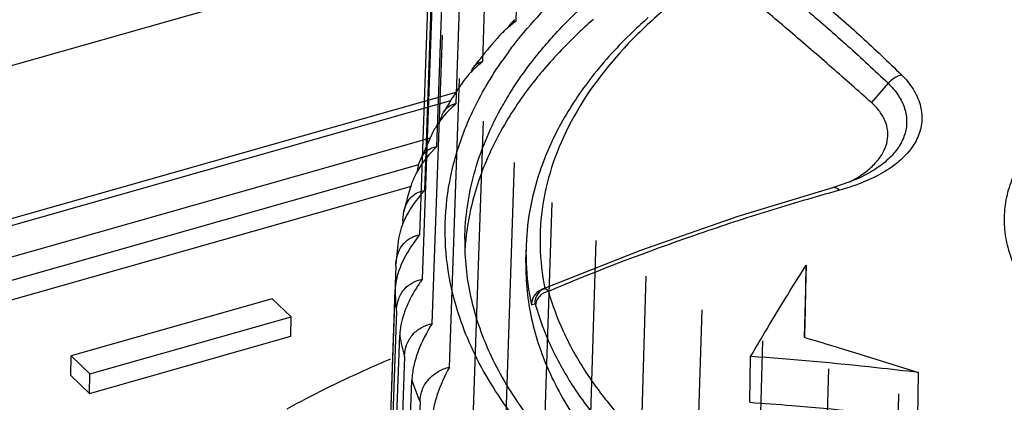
# Model space of a CAD drawing. Header units: millimetres. Extents: x 1117 to 38156, y -1945 to 7303.
# Tile 290 of 656: x 9653 to 9665, y 1463 to 1468. Entities that reach past the tile are written whole.
import ezdxf

# ---------------------------------------------------------------- set-up
doc = ezdxf.new("R2010")
doc.units = ezdxf.units.MM

msp = doc.modelspace()

# ---------------------------------------------------------------- linework, layer by layer
at = {"color": 7, "linetype": 'Continuous'}
for p, q in [((9659.005, 1467.961), (9659.13, 1471.691)), ((9658.571, 1467.434), (9658.698, 1471.167)), ((9658.226, 1466.888), (9658.356, 1470.625)), ((9637.986, 1463.278), (9662.658, 1470.287)), ((9657.974, 1466.327), (9658.105, 1470.068)), ((9657.816, 1465.756), (9657.948, 1469.5)), ((9657.753, 1465.179), (9657.885, 1468.926)), ((9657.785, 1464.6), (9657.918, 1468.351)), ((9657.914, 1464.024), (9658.045, 1467.778)), ((9658.136, 1463.455), (9658.267, 1467.213)), ((9663.85, 1467.151), (9663.631, 1466.9)), ((9635.669, 1460.626), (9658.227, 1467.035)), ((9635.611, 1460.519), (9658.157, 1466.925)), ((9658.452, 1462.897), (9658.58, 1466.658)), ((9657.887, 1466.437), (9636.762, 1460.436)), ((9657.918, 1466.507), (9657.755, 1466.145)), ((9637.006, 1460.203), (9657.74, 1466.093)), ((9658.858, 1462.355), (9658.984, 1466.119)), ((9663.45, 1465.907), (9663.352, 1465.867)), ((9663.45, 1465.907), (9663.45, 1465.907)), ((9636.638, 1459.845), (9657.643, 1465.812)), ((9637.003, 1459.948), (9657.643, 1465.812)), ((9663.352, 1465.867), (9663.125, 1465.791)), ((9663.125, 1465.791), (9663.125, 1465.791)), ((9663.214, 1465.757), (9663.141, 1465.737)), ((9659.352, 1461.833), (9659.474, 1465.6)), ((9657.529, 1465.365), (9657.544, 1465.485)), ((9657.529, 1465.365), (9657.527, 1465.312)), ((9657.476, 1465.129), (9657.44, 1464.798)), ((9659.929, 1461.334), (9660.048, 1465.105)), ((9659.132, 1464.811), (9659.135, 1464.976)), ((9657.439, 1464.775), (9657.264, 1459.832)), ((9657.439, 1464.775), (9657.439, 1464.798)), ((9662.782, 1464.78), (9662.758, 1463.842)), ((9662.773, 1464.185), (9662.782, 1464.78)), ((9660.585, 1460.863), (9660.7, 1464.637)), ((9659.427, 1464.499), (9659.35, 1464.468)), ((9659.406, 1464.49), (9659.371, 1464.475)), ((9659.491, 1464.525), (9659.427, 1464.499)), ((9657.256, 1459.518), (9657.43, 1464.461)), ((9659.35, 1464.468), (9659.326, 1464.457)), ((9659.512, 1464.476), (9659.507, 1464.474)), ((9655.831, 1464.343), (9653.212, 1463.599)), ((9656.075, 1464.11), (9655.831, 1464.343)), ((9653.456, 1463.366), (9656.075, 1464.11)), ((9656.071, 1463.855), (9656.075, 1464.11)), ((9657.446, 1464.182), (9657.272, 1459.234)), ((9661.331, 1460.956), (9661.426, 1464.199)), ((9662.765, 1463.877), (9662.773, 1464.185)), ((9653.452, 1463.112), (9656.071, 1463.855)), ((9657.315, 1458.92), (9657.49, 1463.868)), ((9662.764, 1463.842), (9662.765, 1463.877)), ((9662.764, 1463.842), (9662.765, 1463.877)), ((9661.956, 1454.376), (9662.22, 1463.796)), ((9653.208, 1463.344), (9653.212, 1463.599)), ((9653.212, 1463.599), (9653.456, 1463.366)), ((9662.05, 1462.995), (9662.059, 1463.592)), ((9657.552, 1463.59), (9657.378, 1458.638)), ((9653.208, 1463.344), (9653.452, 1463.112)), ((9653.452, 1463.112), (9653.456, 1463.366)), ((9662.826, 1454.005), (9663.076, 1463.431)), ((9664.237, 1462.789), (9664.246, 1463.384)), ((9657.474, 1458.326), (9657.647, 1463.279)), ((9663.752, 1453.674), (9663.988, 1463.105)), ((9657.754, 1463.004), (9657.583, 1458.048))]:
    msp.add_line(p, q, dxfattribs=at)
msp.add_lwpolyline([(9663.125, 1465.791), (9661.894, 1465.417), (9660.625, 1464.975), (9659.491, 1464.525)], dxfattribs=at)
for centre, radius, start, end in [((9659.827, 1466.804), 1.419, 125.3931, 130.7204), ((9664.055, 1463.045), 7.075, 135.77, 136.3802), ((9663.637, 1463.425), 6.51, 138.1118, 141.652), ((9662.996, 1464.535), 5.086, 143.405, 145.1034), ((9663.352, 1463.656), 6.143, 141.6853, 142.8347), ((9662.955, 1463.942), 5.653, 145.3314, 148.0783), ((9662.738, 1464.078), 5.398, 148.0905, 150.0447), ((9662.607, 1467.285), 1.601, 297.6115, 301.5391), ((9661.915, 1464.452), 4.491, 162.196, 166.7137), ((9659.151, 1464.015), 1.819, 140.2309, 143.6709), ((9661.686, 1464.772), 3.354, 174.099, 176.2386), ((9662.251, 1464.931), 3.117, 179.1576, 182.1624), ((9662.334, 1464.937), 3.2, 182.2189, 192.1494), ((9670.744, 1437.717), 29.075, 112.7797, 112.9516), ((9661.037, 1464.525), 3.608, 181.0162, 185.4545), ((9659.43, 1464.266), 0.217, 109.0129, 111.7581), ((9659.447, 1464.296), 0.195, 112.8641, 119.2453), ((9659.44, 1464.237), 0.248, 106.1849, 109.0065), ((9672.239, 1434.152), 32.886, 112.7771, 112.9289), ((9661.244, 1464.557), 3.817, 190.4111, 194.6822), ((9661.65, 1464.687), 4.243, 199.3875, 203.3649)]:
    msp.add_arc(centre, radius, start, end, dxfattribs=at)
for points, knots in [([(9661.893, 1469.012), (9662.077, 1468.893), (9662.443, 1468.639), (9662.978, 1468.219), (9663.508, 1467.758), (9663.852, 1467.429), (9664.025, 1467.26)], [0, 0, 0, 0, 0.237516, 0.483534, 0.737872, 1, 1, 1, 1]), ([(9661.763, 1468.909), (9661.938, 1468.782), (9662.289, 1468.516), (9662.81, 1468.092), (9663.333, 1467.635), (9663.676, 1467.314), (9663.85, 1467.151)], [0, 0, 0, 0, 0.237328, 0.483649, 0.738097, 1, 1, 1, 1]), ([(9663.631, 1466.9), (9663.461, 1467.052), (9663.108, 1467.364), (9662.583, 1467.819), (9662.081, 1468.24), (9661.762, 1468.504), (9661.617, 1468.625)], [0, 0, 0, 0, 0.258579, 0.532479, 0.785635, 1, 1, 1, 1]), ([(9661.563, 1468.588), (9661.359, 1468.449), (9660.976, 1468.161), (9660.318, 1467.55), (9659.8, 1466.866), (9659.477, 1466.131), (9659.339, 1465.582), (9659.301, 1465.026), (9659.343, 1464.659), (9659.38, 1464.479)], [0, 0, 0, 0, 0.149873, 0.290474, 0.545729, 0.663439, 0.776781, 0.888132, 1, 1, 1, 1]), ([(9659.366, 1467.624), (9659.415, 1467.681), (9659.62, 1467.914), (9659.843, 1468.13), (9660.02, 1468.284)], [0, 0, 0, 0, 0.242538, 1, 1, 1, 1]), ([(9658.912, 1467.567), (9658.947, 1467.614), (9659.094, 1467.805), (9659.254, 1467.986), (9659.38, 1468.117)], [0, 0, 0, 0, 0.244197, 1, 1, 1, 1]), ([(9658.933, 1467.925), (9658.943, 1467.936), (9658.965, 1467.953), (9658.992, 1467.96), (9659.005, 1467.961)], [0, 0, 0, 0, 0.526106, 1, 1, 1, 1]), ([(9660.012, 1467.984), (9659.952, 1467.932), (9659.725, 1467.725), (9659.512, 1467.504), (9659.365, 1467.33)], [0, 0, 0, 0, 0.257675, 1, 1, 1, 1]), ([(9660.727, 1468.008), (9660.658, 1467.947), (9660.396, 1467.706), (9660.155, 1467.443), (9659.993, 1467.235)], [0, 0, 0, 0, 0.258737, 1, 1, 1, 1]), ([(9658.901, 1467.88), (9658.892, 1467.871), (9658.853, 1467.837), (9658.817, 1467.801), (9658.791, 1467.772)], [0, 0, 0, 0, 0.251336, 1, 1, 1, 1]), ([(9658.901, 1467.88), (9658.904, 1467.884), (9658.913, 1467.901), (9658.924, 1467.916), (9658.933, 1467.925)], [0, 0, 0, 0, 0.273823, 1, 1, 1, 1]), ([(9658.799, 1466.806), (9658.838, 1466.877), (9659.005, 1467.164), (9659.203, 1467.432), (9659.366, 1467.624)], [0, 0, 0, 0, 0.242121, 1, 1, 1, 1]), ([(9666.068, 1464.021), (9665.986, 1464.095), (9665.834, 1464.245), (9665.644, 1464.491), (9665.5, 1464.745), (9665.404, 1465.006), (9665.359, 1465.272), (9665.365, 1465.538), (9665.421, 1465.801), (9665.567, 1466.154), (9665.813, 1466.482), (9666.129, 1466.773), (9666.523, 1467.064), (9667.116, 1467.378), (9667.635, 1467.56), (9667.912, 1467.638)], [0, 0, 0, 0, 0.063506, 0.122842, 0.178522, 0.231332, 0.282311, 0.332686, 0.383755, 0.436735, 0.551959, 0.615771, 0.684041, 0.83382, 1, 1, 1, 1]), ([(9658.339, 1466.552), (9658.37, 1466.629), (9658.504, 1466.94), (9658.678, 1467.234), (9658.824, 1467.444)], [0, 0, 0, 0, 0.242856, 1, 1, 1, 1]), ([(9658.419, 1467.3), (9658.422, 1467.306), (9658.432, 1467.33), (9658.445, 1467.352), (9658.457, 1467.367)], [0, 0, 0, 0, 0.27176, 1, 1, 1, 1]), ([(9658.457, 1467.367), (9658.471, 1467.386), (9658.505, 1467.418), (9658.55, 1467.432), (9658.571, 1467.434)], [0, 0, 0, 0, 0.529462, 1, 1, 1, 1]), ([(9659.365, 1467.33), (9659.31, 1467.266), (9659.106, 1467.014), (9658.924, 1466.743), (9658.808, 1466.532)], [0, 0, 0, 0, 0.258363, 1, 1, 1, 1]), ([(9658.42, 1467.298), (9658.409, 1467.287), (9658.368, 1467.242), (9658.331, 1467.195), (9658.305, 1467.158)], [0, 0, 0, 0, 0.251866, 1, 1, 1, 1]), ([(9659.993, 1467.235), (9659.845, 1467.045), (9659.581, 1466.653), (9659.388, 1466.221), (9659.314, 1466.004)], [0, 0, 0, 0, 0.513095, 1, 1, 1, 1]), ([(9664.025, 1467.26), (9664.082, 1467.204), (9664.18, 1467.086), (9664.274, 1466.883), (9664.3, 1466.673), (9664.255, 1466.467), (9664.142, 1466.275), (9663.968, 1466.104), (9663.741, 1465.956), (9663.567, 1465.878), (9663.473, 1465.842)], [0, 0, 0, 0, 0.126948, 0.241903, 0.349648, 0.456982, 0.571179, 0.698031, 0.840746, 1, 1, 1, 1]), ([(9664.025, 1467.26), (9664.009, 1467.256), (9663.943, 1467.232), (9663.886, 1467.189), (9663.85, 1467.151)], [0, 0, 0, 0, 0.240506, 1, 1, 1, 1]), ([(9663.85, 1467.151), (9663.9, 1467.103), (9663.986, 1467.002), (9664.071, 1466.83), (9664.1, 1466.651), (9664.071, 1466.473), (9663.986, 1466.305), (9663.85, 1466.151), (9663.668, 1466.016), (9663.527, 1465.942), (9663.45, 1465.907)], [0, 0, 0, 0, 0.128706, 0.245415, 0.354685, 0.462929, 0.577031, 0.702662, 0.843265, 1, 1, 1, 1]), ([(9658.062, 1466.773), (9658.08, 1466.805), (9658.126, 1466.86), (9658.194, 1466.884), (9658.226, 1466.888)], [0, 0, 0, 0, 0.533196, 1, 1, 1, 1]), ([(9658.337, 1465.12), (9658.339, 1465.263), (9658.362, 1465.551), (9658.483, 1466.127), (9658.655, 1466.543), (9658.799, 1466.806)], [0, 0, 0, 0, 0.243277, 0.489416, 1, 1, 1, 1]), ([(9663.445, 1465.92), (9663.497, 1465.952), (9663.593, 1466.02), (9663.713, 1466.137), (9663.798, 1466.263), (9663.844, 1466.395), (9663.85, 1466.531), (9663.815, 1466.664), (9663.741, 1466.79), (9663.671, 1466.865), (9663.631, 1466.9)], [0, 0, 0, 0, 0.153444, 0.291394, 0.415372, 0.528831, 0.637386, 0.747856, 0.867243, 1, 1, 1, 1]), ([(9658.024, 1466.675), (9658.014, 1466.661), (9657.975, 1466.608), (9657.94, 1466.551), (9657.918, 1466.507)], [0, 0, 0, 0, 0.252872, 1, 1, 1, 1]), ([(9658.023, 1466.677), (9658.025, 1466.686), (9658.035, 1466.719), (9658.049, 1466.751), (9658.062, 1466.773)], [0, 0, 0, 0, 0.270324, 1, 1, 1, 1]), ([(9658.271, 1464.101), (9658.204, 1464.3), (9658.103, 1464.707), (9658.064, 1465.332), (9658.138, 1465.954), (9658.261, 1466.356), (9658.339, 1466.552)], [0, 0, 0, 0, 0.252249, 0.499189, 0.746545, 1, 1, 1, 1]), ([(9658.808, 1466.532), (9658.684, 1466.31), (9658.481, 1465.851), (9658.375, 1465.36), (9658.35, 1465.117)], [0, 0, 0, 0, 0.510874, 1, 1, 1, 1]), ([(9657.755, 1466.145), (9657.765, 1466.171), (9657.791, 1466.219), (9657.844, 1466.276), (9657.906, 1466.312), (9657.951, 1466.324), (9657.974, 1466.327)], [0, 0, 0, 0, 0.285245, 0.536732, 0.770063, 1, 1, 1, 1]), ([(9657.723, 1466.017), (9657.724, 1466.029), (9657.731, 1466.072), (9657.743, 1466.115), (9657.755, 1466.145)], [0, 0, 0, 0, 0.268149, 1, 1, 1, 1]), ([(9657.725, 1466.015), (9657.716, 1466), (9657.682, 1465.939), (9657.655, 1465.875), (9657.639, 1465.826)], [0, 0, 0, 0, 0.254735, 1, 1, 1, 1]), ([(9659.314, 1466.004), (9659.258, 1465.838), (9659.17, 1465.498), (9659.137, 1465.149), (9659.135, 1464.976)], [0, 0, 0, 0, 0.503688, 1, 1, 1, 1]), ([(9663.214, 1465.757), (9663.207, 1465.764), (9663.192, 1465.776), (9663.164, 1465.792), (9663.139, 1465.795), (9663.125, 1465.791)], [0, 0, 0, 0, 0.30345, 0.566832, 1, 1, 1, 1]), ([(9663.473, 1465.842), (9663.453, 1465.834), (9663.367, 1465.803), (9663.281, 1465.776), (9663.214, 1465.757)], [0, 0, 0, 0, 0.243684, 1, 1, 1, 1]), ([(9657.544, 1465.485), (9657.553, 1465.523), (9657.579, 1465.593), (9657.643, 1465.678), (9657.724, 1465.733), (9657.785, 1465.751), (9657.816, 1465.756)], [0, 0, 0, 0, 0.288621, 0.53998, 0.771429, 1, 1, 1, 1]), ([(9657.816, 1465.756), (9657.806, 1465.746), (9657.768, 1465.704), (9657.731, 1465.66), (9657.706, 1465.626)], [0, 0, 0, 0, 0.248542, 1, 1, 1, 1]), ([(9663.141, 1465.737), (9662.838, 1465.651), (9662.23, 1465.472), (9661.013, 1465.071), (9660.109, 1464.726), (9659.512, 1464.476)], [0, 0, 0, 0, 0.245683, 0.494189, 1, 1, 1, 1]), ([(9657.706, 1465.626), (9657.687, 1465.602), (9657.617, 1465.504), (9657.559, 1465.397), (9657.526, 1465.313)], [0, 0, 0, 0, 0.252126, 1, 1, 1, 1]), ([(9657.526, 1465.313), (9657.52, 1465.297), (9657.499, 1465.237), (9657.483, 1465.175), (9657.476, 1465.129)], [0, 0, 0, 0, 0.257304, 1, 1, 1, 1]), ([(9657.44, 1464.798), (9657.443, 1464.849), (9657.462, 1464.946), (9657.533, 1465.066), (9657.635, 1465.145), (9657.713, 1465.171), (9657.753, 1465.179)], [0, 0, 0, 0, 0.290826, 0.542164, 0.772189, 1, 1, 1, 1]), ([(9657.685, 1465.093), (9657.668, 1465.069), (9657.599, 1464.97), (9657.541, 1464.864), (9657.506, 1464.78)], [0, 0, 0, 0, 0.249417, 1, 1, 1, 1]), ([(9658.337, 1465.119), (9658.333, 1464.871), (9658.386, 1464.362), (9658.642, 1463.615), (9659.07, 1462.887), (9659.664, 1462.188), (9660.415, 1461.53), (9661.312, 1460.92), (9662.343, 1460.369), (9663.492, 1459.886), (9664.742, 1459.477), (9666.543, 1459.034), (9668.918, 1458.709), (9671.808, 1458.681), (9673.73, 1458.908), (9674.665, 1459.087)], [0, 0, 0, 0, 0.038909, 0.079501, 0.123152, 0.170785, 0.22289, 0.279606, 0.340799, 0.406129, 0.475103, 0.547108, 0.69725, 0.850402, 1, 1, 1, 1]), ([(9657.506, 1464.78), (9657.495, 1464.753), (9657.457, 1464.651), (9657.433, 1464.542), (9657.43, 1464.461)], [0, 0, 0, 0, 0.263146, 1, 1, 1, 1]), ([(9659.132, 1464.811), (9659.129, 1464.567), (9659.181, 1464.067), (9659.434, 1463.335), (9659.854, 1462.629), (9660.432, 1461.958), (9661.159, 1461.329), (9662.023, 1460.752), (9663.011, 1460.235), (9664.11, 1459.784), (9665.301, 1459.407), (9667.014, 1459.004), (9669.263, 1458.72), (9671.988, 1458.729), (9673.792, 1458.97), (9674.666, 1459.155)], [0, 0, 0, 0, 0.040251, 0.082033, 0.126633, 0.174964, 0.227544, 0.284549, 0.345876, 0.411207, 0.480055, 0.551806, 0.701025, 0.852627, 1, 1, 1, 1]), ([(9662.059, 1463.592), (9662.119, 1463.695), (9662.354, 1464.094), (9662.597, 1464.489), (9662.782, 1464.78)], [0, 0, 0, 0, 0.255962, 1, 1, 1, 1]), ([(9657.446, 1464.182), (9657.448, 1464.237), (9657.466, 1464.341), (9657.542, 1464.472), (9657.654, 1464.56), (9657.741, 1464.59), (9657.785, 1464.6)], [0, 0, 0, 0, 0.2825, 0.531996, 0.765595, 1, 1, 1, 1]), ([(9657.785, 1464.6), (9657.774, 1464.585), (9657.731, 1464.524), (9657.691, 1464.46), (9657.663, 1464.411)], [0, 0, 0, 0, 0.246662, 1, 1, 1, 1]), ([(9657.663, 1464.411), (9657.614, 1464.324), (9657.534, 1464.15), (9657.493, 1463.96), (9657.49, 1463.868)], [0, 0, 0, 0, 0.518337, 1, 1, 1, 1]), ([(9659.326, 1464.457), (9659.29, 1464.44), (9659.227, 1464.384), (9659.205, 1464.303), (9659.206, 1464.263)], [0, 0, 0, 0, 0.504806, 1, 1, 1, 1]), ([(9659.352, 1464.465), (9659.319, 1464.447), (9659.264, 1464.392), (9659.248, 1464.315), (9659.25, 1464.278)], [0, 0, 0, 0, 0.499005, 1, 1, 1, 1]), ([(9659.427, 1464.44), (9659.382, 1464.431), (9659.319, 1464.397), (9659.269, 1464.323), (9659.26, 1464.281), (9659.259, 1464.261)], [0, 0, 0, 0, 0.521239, 0.767676, 1, 1, 1, 1]), ([(9659.371, 1464.475), (9659.376, 1464.477), (9659.39, 1464.475), (9659.4, 1464.468), (9659.406, 1464.463)], [0, 0, 0, 0, 0.420995, 1, 1, 1, 1]), ([(9659.406, 1464.463), (9659.408, 1464.461), (9659.415, 1464.454), (9659.422, 1464.446), (9659.427, 1464.44)], [0, 0, 0, 0, 0.223579, 1, 1, 1, 1]), ([(9659.427, 1464.44), (9659.477, 1464.263), (9659.609, 1463.907), (9659.893, 1463.396), (9660.261, 1462.901), (9660.88, 1462.248), (9661.862, 1461.499), (9662.756, 1461.023), (9663.241, 1460.802)], [0, 0, 0, 0, 0.101864, 0.208746, 0.321873, 0.442143, 0.705559, 1, 1, 1, 1]), ([(9659.206, 1464.263), (9659.209, 1464.265), (9659.224, 1464.27), (9659.239, 1464.275), (9659.25, 1464.278)], [0, 0, 0, 0, 0.234308, 1, 1, 1, 1]), ([(9659.25, 1464.278), (9659.252, 1464.278), (9659.257, 1464.271), (9659.258, 1464.265), (9659.259, 1464.261)], [0, 0, 0, 0, 0.299306, 1, 1, 1, 1]), ([(9659.259, 1464.261), (9659.31, 1464.081), (9659.444, 1463.72), (9659.732, 1463.202), (9660.106, 1462.699), (9660.735, 1462.036), (9661.731, 1461.275), (9662.639, 1460.792), (9663.131, 1460.569)], [0, 0, 0, 0, 0.101864, 0.208746, 0.321873, 0.442143, 0.705559, 1, 1, 1, 1]), ([(9657.552, 1463.59), (9657.554, 1463.645), (9657.573, 1463.752), (9657.655, 1463.886), (9657.774, 1463.978), (9657.866, 1464.012), (9657.914, 1464.024)], [0, 0, 0, 0, 0.273028, 0.520689, 0.758593, 1, 1, 1, 1]), ([(9657.914, 1464.024), (9657.841, 1463.91), (9657.747, 1463.727), (9657.668, 1463.472), (9657.649, 1463.341), (9657.647, 1463.279)], [0, 0, 0, 0, 0.50905, 0.764045, 1, 1, 1, 1]), ([(9666.573, 1458.996), (9666.056, 1459.089), (9665.051, 1459.31), (9663.611, 1459.752), (9662.293, 1460.29), (9661.119, 1460.916), (9660.11, 1461.618), (9659.284, 1462.386), (9658.657, 1463.208), (9658.371, 1463.804), (9658.271, 1464.101)], [0, 0, 0, 0, 0.155234, 0.303891, 0.444358, 0.575374, 0.69616, 0.806571, 0.907284, 1, 1, 1, 1]), ([(9662.758, 1463.842), (9662.882, 1463.805), (9663.379, 1463.656), (9663.875, 1463.501), (9664.246, 1463.384)], [0, 0, 0, 0, 0.249431, 1, 1, 1, 1]), ([(9664.246, 1463.384), (9664.064, 1463.405), (9663.336, 1463.487), (9662.606, 1463.554), (9662.059, 1463.592)], [0, 0, 0, 0, 0.250536, 1, 1, 1, 1]), ([(9657.371, 1463.559), (9657.253, 1463.509), (9656.795, 1463.308), (9656.347, 1463.086), (9656.021, 1462.908)], [0, 0, 0, 0, 0.256291, 1, 1, 1, 1]), ([(9657.754, 1463.004), (9657.756, 1463.06), (9657.777, 1463.169), (9657.864, 1463.306), (9657.989, 1463.402), (9658.086, 1463.441), (9658.136, 1463.455)], [0, 0, 0, 0, 0.264937, 0.511268, 0.752877, 1, 1, 1, 1]), ([(9658.136, 1463.455), (9658.072, 1463.336), (9657.989, 1463.149), (9657.92, 1462.892), (9657.903, 1462.761), (9657.901, 1462.698)], [0, 0, 0, 0, 0.506968, 0.762961, 1, 1, 1, 1]), ([(9662.05, 1462.995), (9662.232, 1462.983), (9662.962, 1462.927), (9663.691, 1462.852), (9664.237, 1462.789)], [0, 0, 0, 0, 0.249407, 1, 1, 1, 1])]:
    msp.add_open_spline(points, degree=3, knots=knots, dxfattribs=at)
for points in [[(9658.571, 1467.434), (9658.518, 1467.392), (9658.467, 1467.347), (9658.42, 1467.298)], [(9658.226, 1466.888), (9658.152, 1466.824), (9658.083, 1466.753), (9658.024, 1466.675)], [(9657.974, 1466.327), (9657.878, 1466.235), (9657.791, 1466.131), (9657.725, 1466.015)]]:
    msp.add_open_spline(points, degree=3, dxfattribs=at)

doc.saveas('drawing.dxf')
